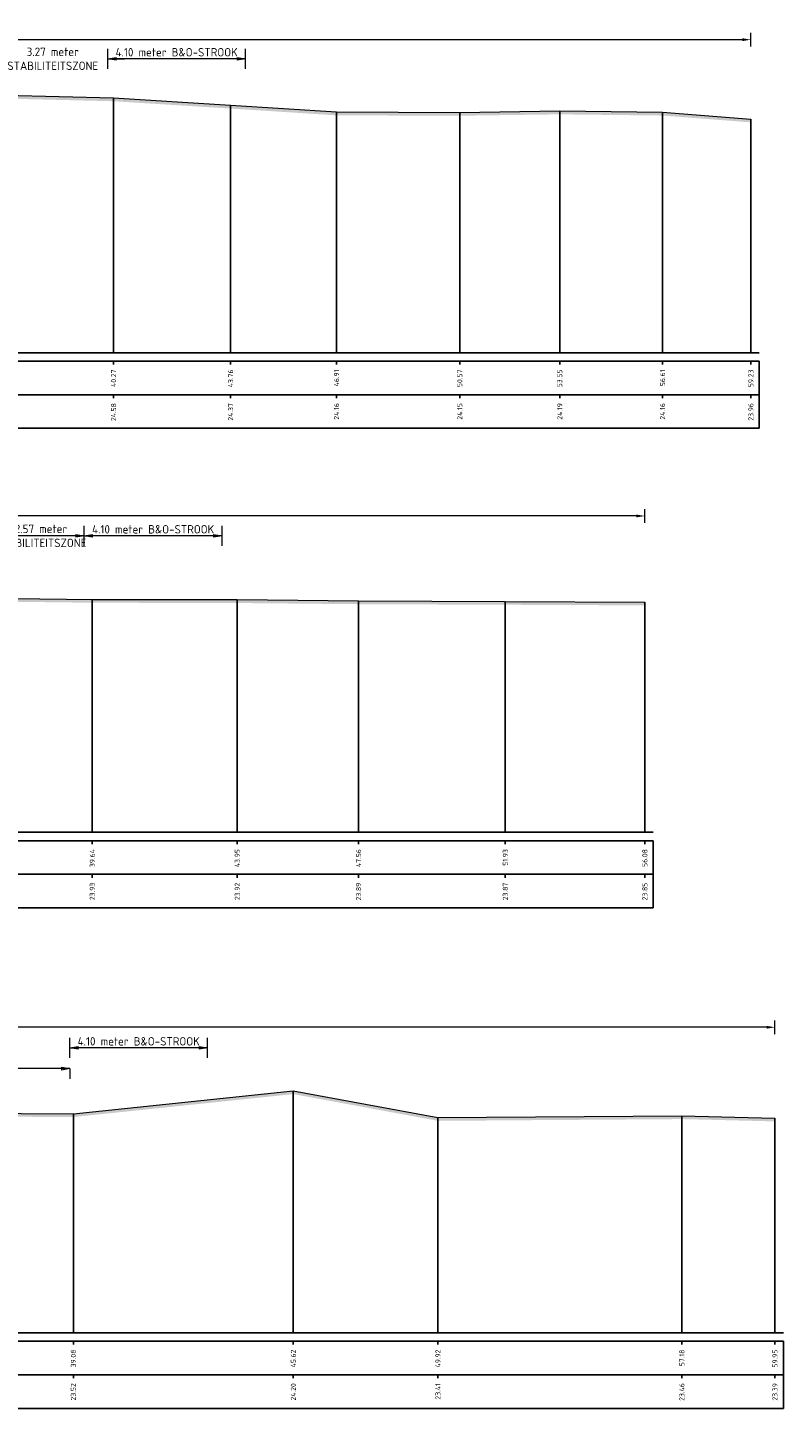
# Model space of a CAD drawing. Header units: metres. Extents: x 184077 to 190380, y 346696 to 349666.
# Tile 258 of 258: x 190162 to 190184, y 349267 to 349308. Entities that reach past the tile are written whole.
import ezdxf
from ezdxf.enums import TextEntityAlignment as Align

# ---------------------------------------------------------------- set-up
doc = ezdxf.new("R2010")
doc.units = ezdxf.units.M
doc.header["$PDMODE"] = 35
doc.header["$PDSIZE"] = 0.075
for name, color, linetype, lineweight in [('profiel', 8, 'Continuous', 0), ('X-ME-AL-PROFIEL_HUIDIG MAAIVELD-GD', 252, 'Continuous', 0), ('X-XX-AL-DETAIL1-M', 7, 'Continuous', 18), ('X01-XX-AL-M', 7, 'Continuous', 18)]:
    doc.layers.add(name, color=color, linetype=linetype, lineweight=lineweight)
doc.layers.add('X-ME-AL-PROFIELRASTER-S', color=7, linetype='Continuous')
doc.styles.add('NLCS-ISO-ANNOTATIVE-T18', font='NLCS-ISO.ttf', dxfattribs={"height": 1.8})
doc.styles.add('NLCS-ISO-M100-T25', font='NLCS-ISO.ttf', dxfattribs={"height": 0.25})
doc.dimstyles.new('NLCS-M100-T25-PIJL_L2_H1', dxfattribs={"dimscale": 0.1, "dimtxt": 2.5, "dimasz": 2.5, "dimexe": 2, "dimexo": 2, "dimgap": 0.7, "dimtad": 1, "dimzin": 0, "dimdsep": 46, "dimtxsty": 'NLCS-ISO-M100-T25', "dimcen": 0, "dimdle": 2, "dimclrd": 256, "dimclre": 256, "dimclrt": 256, "dimadec": 1, "dimazin": 0, "dimtfac": 1, "dimtdec": 3, "dimtofl": 0, "dimtmove": 0, "dimatfit": 3, "dimfxl": 2, "dimfxlon": 1, "dimtfillclr": 256, "dimtolj": 1, "dimtzin": 0, "dimlwd": -1, "dimlwe": -1, "dimarcsym": 0})
doc.dimstyles.new('NLCS-M100-T25-PIJL_L3_H2', dxfattribs={"dimscale": 0.1, "dimtxt": 2.5, "dimasz": 2.5, "dimexe": 2, "dimexo": 2, "dimgap": 0.7, "dimtad": 1, "dimdec": 3, "dimzin": 0, "dimdsep": 46, "dimtxsty": 'NLCS-ISO-M100-T25', "dimcen": 0, "dimdle": 2, "dimclrd": 256, "dimclre": 256, "dimclrt": 256, "dimazin": 0, "dimtfac": 1, "dimtdec": 3, "dimtofl": 0, "dimtmove": 0, "dimatfit": 3, "dimfxl": 2, "dimfxlon": 1, "dimtfillclr": 256, "dimtolj": 1, "dimtzin": 0, "dimlwd": -1, "dimlwe": -1, "dimarcsym": 0})

# ---------------------------------------------------------------- blocks, each defined once
blk = doc.blocks.new('SAL-PROFIELRASTER_BALK_EIND1-D')
at = {"color": 0, "linetype": 'ByBlock', "lineweight": -2}
blk.add_line((1, -12.5), (1, -2.5), dxfattribs=at)
at = {"color": 0, "linetype": 'ByBlock', "lineweight": -2, "flags": 128}
for points in [[(0, 0), (1, 0)], [(0, -2.5), (1, -2.5)], [(0, -12.5), (1, -12.5)]]:
    blk.add_lwpolyline(points, dxfattribs=at)
blk = doc.blocks.new('SAL-PROFIELRASTER_BALK_EIND2-D')
at = {"color": 0, "linetype": 'ByBlock', "lineweight": -2}
for p, q in [((1, -2.5), (1, -12.5)), ((1, -12.5), (0, -12.5))]:
    blk.add_line(p, q, dxfattribs=at)
blk = doc.blocks.new('SAL-PROFIELRASTER_BALK_DATA-D')
at = {"color": 0, "linetype": 'ByBlock', "lineweight": -2}
blk.add_lwpolyline([(0, -3.5), (0, -2.5)], dxfattribs=at)
at = {"color": 0, "linetype": 'ByBlock', "lineweight": -2, "style": 'NLCS-ISO-ANNOTATIVE-T18'}
blk.add_attdef('GETAL', text='', height=1.5, rotation=90, dxfattribs=at).set_placement((0.75, -5), align=Align.RIGHT)
blk = doc.blocks.new('SAL-PROFIELRASTER_AANHAAL-D')
at = {"color": 9, "linetype": 'ByBlock', "lineweight": -2, "flags": 128}
blk.add_lwpolyline([(0, 1), (0, 0)], dxfattribs=at)
blk = doc.blocks.new('*D11')
at = {"layer": 'Defpoints', "color": 0, "transparency": 16777216}
for p in [(190130.312, 349308.054), (190130.312, 349298.738), (190183.358, 349298.738)]:
    blk.add_point(p, dxfattribs=at)
at = {"layer": 'X-XX-AL-DETAIL1-M', "transparency": 16777216}
for p, q in [((190130.312, 349307.854), (190130.312, 349308.254)), ((190183.108, 349308.054), (190130.562, 349308.054)), ((190183.358, 349307.854), (190183.358, 349308.254))]:
    blk.add_line(p, q, dxfattribs=at)
for points in [[(190130.562, 349308.096), (190130.562, 349308.012), (190130.312, 349308.054)], [(190183.108, 349308.096), (190183.108, 349308.012), (190183.358, 349308.054)]]:
    blk.add_solid(points, dxfattribs=at)
at = {"layer": 'X-XX-AL-DETAIL1-M', "color": 10, "transparency": 16777216, "insert": (190156.835, 349308.249), "char_height": 0.25, "attachment_point": 5, "style": 'NLCS-ISO-M100-T25'}
blk.add_mtext('\\A1;Gras', dxfattribs=at)
blk = doc.blocks.new('*D13')
at = {"layer": 'Defpoints', "color": 0, "transparency": 16777216}
for p in [(190131.358, 349293.88), (190131.358, 349284.465), (190180.205, 349284.465)]:
    blk.add_point(p, dxfattribs=at)
at = {"layer": 'X-XX-AL-DETAIL1-M', "transparency": 16777216}
for p, q in [((190131.358, 349293.68), (190131.358, 349294.08)), ((190180.205, 349293.68), (190180.205, 349294.08)), ((190179.955, 349293.88), (190131.608, 349293.88))]:
    blk.add_line(p, q, dxfattribs=at)
for points in [[(190131.608, 349293.921), (190131.608, 349293.838), (190131.358, 349293.88)], [(190179.955, 349293.921), (190179.955, 349293.838), (190180.205, 349293.88)]]:
    blk.add_solid(points, dxfattribs=at)
at = {"layer": 'X-XX-AL-DETAIL1-M', "color": 10, "transparency": 16777216, "insert": (190155.781, 349294.075), "char_height": 0.25, "attachment_point": 5, "style": 'NLCS-ISO-M100-T25'}
blk.add_mtext('\\A1;Gras', dxfattribs=at)
blk = doc.blocks.new('*D15')
at = {"layer": 'Defpoints', "color": 0, "transparency": 16777216}
for p in [(190131.105, 349278.663), (190131.105, 349269.572), (190184.075, 349269.572)]:
    blk.add_point(p, dxfattribs=at)
at = {"layer": 'X-XX-AL-DETAIL1-M', "transparency": 16777216}
for p, q in [((190131.105, 349278.463), (190131.105, 349278.863)), ((190184.075, 349278.463), (190184.075, 349278.863)), ((190183.825, 349278.663), (190131.355, 349278.663))]:
    blk.add_line(p, q, dxfattribs=at)
for points in [[(190131.355, 349278.705), (190131.355, 349278.621), (190131.105, 349278.663)], [(190183.825, 349278.705), (190183.825, 349278.621), (190184.075, 349278.663)]]:
    blk.add_solid(points, dxfattribs=at)
at = {"layer": 'X-XX-AL-DETAIL1-M', "color": 10, "transparency": 16777216, "insert": (190157.59, 349278.858), "char_height": 0.25, "attachment_point": 5, "style": 'NLCS-ISO-M100-T25'}
blk.add_mtext('\\A1;Gras', dxfattribs=at)
blk = doc.blocks.new('_Closed')
at = {"color": 0, "linetype": 'ByBlock', "lineweight": -2}
for p, q in [((-1, 0.17), (0, 0)), ((-1, 0.17), (-1, -0.17)), ((0, 0), (-1, -0.17)), ((0, 0), (-1, 0))]:
    blk.add_line(p, q, dxfattribs=at)
blk = doc.blocks.new('*D81')
at = {"layer": 'Defpoints', "color": 0, "transparency": 16777216}
for p in [(190164.224, 349307.485), (190168.324, 349303.007), (190164.224, 349302.929)]:
    blk.add_point(p, dxfattribs=at)
at = {"layer": 'X01-XX-AL-M', "color": 11, "transparency": 16777216}
for p, q in [((190164.224, 349307.185), (190164.224, 349307.785)), ((190168.074, 349307.485), (190164.474, 349307.485)), ((190168.324, 349307.185), (190168.324, 349307.785))]:
    blk.add_line(p, q, dxfattribs=at)
at = {"layer": 'X01-XX-AL-M', "color": 11, "transparency": 16777216, "xscale": 0.25, "yscale": 0.25, "zscale": 0.25, "rotation": 180}
blk.add_blockref('_Closed', (190164.224, 349307.485), dxfattribs=at)
at = {"layer": 'X01-XX-AL-M', "color": 11, "transparency": 16777216, "xscale": 0.25, "yscale": 0.25, "zscale": 0.25}
blk.add_blockref('_Closed', (190168.324, 349307.485), dxfattribs=at)
at = {"layer": 'X01-XX-AL-M', "color": 11, "transparency": 16777216, "insert": (190166.274, 349307.68), "char_height": 0.25, "attachment_point": 5, "style": 'NLCS-ISO-M100-T25'}
blk.add_mtext('\\A1;4.10 meter B&O-STROOK', dxfattribs=at)
blk = doc.blocks.new('*D83')
at = {"layer": 'Defpoints', "color": 0, "transparency": 16777216}
for p in [(190160.954, 349307.485), (190160.954, 349307.126), (190164.224, 349307.126)]:
    blk.add_point(p, dxfattribs=at)
at = {"layer": 'X01-XX-AL-M', "color": 11, "transparency": 16777216}
for p, q in [((190160.704, 349307.485), (190160.454, 349307.485)), ((190160.954, 349307.326), (190160.954, 349307.785)), ((190164.224, 349307.326), (190164.224, 349307.785)), ((190164.474, 349307.485), (190164.724, 349307.485))]:
    blk.add_line(p, q, dxfattribs=at)
at = {"layer": 'X01-XX-AL-M', "color": 11, "transparency": 16777216, "xscale": 0.25, "yscale": 0.25, "zscale": 0.25}
blk.add_blockref('_Closed', (190160.954, 349307.485), dxfattribs=at)
at = {"layer": 'X01-XX-AL-M', "color": 11, "transparency": 16777216, "xscale": 0.25, "yscale": 0.25, "zscale": 0.25, "rotation": 180}
blk.add_blockref('_Closed', (190164.224, 349307.485), dxfattribs=at)
at = {"layer": 'X01-XX-AL-M', "color": 11, "transparency": 16777216, "insert": (190162.589, 349307.485), "char_height": 0.25, "attachment_point": 5, "style": 'NLCS-ISO-M100-T25'}
blk.add_mtext('\\A1;3.27 meter\\PSTABILITEITSZONE', dxfattribs=at)
blk = doc.blocks.new('*D92')
at = {"layer": 'Defpoints', "color": 0, "transparency": 16777216}
for p in [(190163.525, 349293.287), (190163.525, 349288.618), (190167.625, 349288.695)]:
    blk.add_point(p, dxfattribs=at)
at = {"layer": 'X01-XX-AL-M', "color": 11, "transparency": 16777216}
for p, q in [((190163.525, 349292.987), (190163.525, 349293.587)), ((190167.625, 349292.987), (190167.625, 349293.587)), ((190167.375, 349293.287), (190163.775, 349293.287))]:
    blk.add_line(p, q, dxfattribs=at)
at = {"layer": 'X01-XX-AL-M', "color": 11, "transparency": 16777216, "xscale": 0.25, "yscale": 0.25, "zscale": 0.25, "rotation": 180}
blk.add_blockref('_Closed', (190163.525, 349293.287), dxfattribs=at)
at = {"layer": 'X01-XX-AL-M', "color": 11, "transparency": 16777216, "xscale": 0.25, "yscale": 0.25, "zscale": 0.25}
blk.add_blockref('_Closed', (190167.625, 349293.287), dxfattribs=at)
at = {"layer": 'X01-XX-AL-M', "color": 11, "transparency": 16777216, "insert": (190165.575, 349293.483), "char_height": 0.25, "attachment_point": 5, "style": 'NLCS-ISO-M100-T25'}
blk.add_mtext('\\A1;4.10 meter B&O-STROOK', dxfattribs=at)
blk = doc.blocks.new('*D93')
at = {"layer": 'Defpoints', "color": 0, "transparency": 16777216}
for p in [(190160.954, 349293.287), (190160.954, 349292.814), (190163.525, 349292.814)]:
    blk.add_point(p, dxfattribs=at)
at = {"layer": 'X01-XX-AL-M', "color": 11, "transparency": 16777216}
for p, q in [((190160.954, 349293.014), (190160.954, 349293.587)), ((190163.525, 349293.014), (190163.525, 349293.587)), ((190163.275, 349293.287), (190161.204, 349293.287))]:
    blk.add_line(p, q, dxfattribs=at)
at = {"layer": 'X01-XX-AL-M', "color": 11, "transparency": 16777216, "xscale": 0.25, "yscale": 0.25, "zscale": 0.25, "rotation": 180}
blk.add_blockref('_Closed', (190160.954, 349293.287), dxfattribs=at)
at = {"layer": 'X01-XX-AL-M', "color": 11, "transparency": 16777216, "xscale": 0.25, "yscale": 0.25, "zscale": 0.25}
blk.add_blockref('_Closed', (190163.525, 349293.287), dxfattribs=at)
at = {"layer": 'X01-XX-AL-M', "color": 11, "transparency": 16777216, "insert": (190162.239, 349293.287), "char_height": 0.25, "attachment_point": 5, "style": 'NLCS-ISO-M100-T25'}
blk.add_mtext('\\A1;2.57 meter\\PSTABILITEITSZONE', dxfattribs=at)
blk = doc.blocks.new('*D94')
at = {"layer": 'Defpoints', "color": 0, "transparency": 16777216}
for p in [(190163.096, 349278.05), (190163.096, 349273.38), (190167.196, 349273.458)]:
    blk.add_point(p, dxfattribs=at)
at = {"layer": 'X01-XX-AL-M', "color": 11, "transparency": 16777216}
for p, q in [((190163.096, 349277.75), (190163.096, 349278.35)), ((190167.196, 349277.75), (190167.196, 349278.35)), ((190166.946, 349278.05), (190163.346, 349278.05))]:
    blk.add_line(p, q, dxfattribs=at)
at = {"layer": 'X01-XX-AL-M', "color": 11, "transparency": 16777216, "xscale": 0.25, "yscale": 0.25, "zscale": 0.25, "rotation": 180}
blk.add_blockref('_Closed', (190163.096, 349278.05), dxfattribs=at)
at = {"layer": 'X01-XX-AL-M', "color": 11, "transparency": 16777216, "xscale": 0.25, "yscale": 0.25, "zscale": 0.25}
blk.add_blockref('_Closed', (190167.196, 349278.05), dxfattribs=at)
at = {"layer": 'X01-XX-AL-M', "color": 11, "transparency": 16777216, "insert": (190165.146, 349278.245), "char_height": 0.25, "attachment_point": 5, "style": 'NLCS-ISO-M100-T25'}
blk.add_mtext('\\A1;4.10 meter B&O-STROOK', dxfattribs=at)
blk = doc.blocks.new('*D95')
at = {"layer": 'Defpoints', "color": 0, "transparency": 16777216}
for p in [(190161.02, 349277.577), (190163.096, 349277.577), (190161.02, 349277.432)]:
    blk.add_point(p, dxfattribs=at)
at = {"layer": 'X01-XX-AL-M', "color": 11, "transparency": 16777216}
for p, q in [((190161.02, 349277.432), (190160.641, 349277.432)), ((190161.02, 349277.432), (190161.02, 349277.132)), ((190162.846, 349277.432), (190161.27, 349277.432)), ((190163.096, 349277.432), (190163.096, 349277.132))]:
    blk.add_line(p, q, dxfattribs=at)
at = {"layer": 'X01-XX-AL-M', "color": 11, "transparency": 16777216, "xscale": 0.25, "yscale": 0.25, "zscale": 0.25, "rotation": 180}
blk.add_blockref('_Closed', (190161.02, 349277.432), dxfattribs=at)
at = {"layer": 'X01-XX-AL-M', "color": 11, "transparency": 16777216, "xscale": 0.25, "yscale": 0.25, "zscale": 0.25}
blk.add_blockref('_Closed', (190163.096, 349277.432), dxfattribs=at)
at = {"layer": 'X01-XX-AL-M', "color": 11, "transparency": 16777216, "insert": (190159.208, 349277.432), "char_height": 0.25, "width": 0.62917, "attachment_point": 5, "style": 'NLCS-ISO-M100-T25'}
blk.add_mtext('\\A1;2.08 meter\\PSTABILITEITSZONE', dxfattribs=at)

msp = doc.modelspace()

# ---------------------------------------------------------------- hatches: boundary and pattern name
at = {"layer": 'X-ME-AL-PROFIEL_HUIDIG MAAIVELD-GD'}
h = msp.add_hatch(dxfattribs=at)
h.set_pattern_fill('AGR-MAAIVELD', color=256, scale=0.05, pattern_type=2)
h.set_pattern_definition([(45, (0, 0), (-0.25000007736, 0.25000007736), []), (45, (-0.0357, 0.0357), (0, 0.50000015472), [0.3535535, -0.3535535]), (45, (-0.07143, 0.07143), (0, 0.50000015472), [0.3535535, -0.3535535]), (45, (-0.10764, 0.10764), (0, 0.50000015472), [0.3535535, -0.3535535]), (45, (-0.14286, 0.14286), (0, 0.50000015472), [0.3535535, -0.3535535]), (45, (-0.17857, 0.17857), (0, 0.50000015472), [0.3535535, -0.3535535]), (45, (-0.2143, 0.2143), (0, 0.50000015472), [0.3535535, -0.3535535]), (315, (0, 0), (0.25000007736, 0.25000007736), []), (315, (0.0357, 0.0357), (0.50000015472, -1e-16), [0.3535535, -0.3535535]), (315, (0.07143, 0.07143), (0.50000015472, -1e-16), [0.3535535, -0.3535535]), (315, (0.10764, 0.10764), (0.50000015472, -1e-16), [0.3535535, -0.3535535]), (315, (0.14286, 0.14286), (0.50000015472, -1e-16), [0.3535535, -0.3535535]), (315, (0.17857, 0.17857), (0.50000015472, -1e-16), [0.3535535, -0.3535535]), (315, (0.2143, 0.2143), (0.50000015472, -1e-16), [0.3535535, -0.3535535])])
h.paths.add_polyline_path([(190183.3583, 349305.6931), (190180.7325, 349305.8961), (190177.6724, 349305.9321), (190174.6977, 349305.8911), (190171.0305, 349305.9021), (190167.8807, 349306.1041), (190164.3988, 349306.3221), (190161.1597, 349306.4011), (190157.4142, 349306.3321), (190155.5248, 349306.7421), (190153.3004, 349306.8791), (190151.1502, 349306.8571), (190148.7623, 349306.7731), (190146.6599, 349306.7571), (190144.6328, 349306.6111), (190142.4251, 349306.5451), (190140.359, 349306.3861), (190138.8586, 349306.2221), (190137.4906, 349305.9631), (190135.4386, 349305.0921), (190133.8883, 349304.4061), (190132.6841, 349303.8871), (190131.2329, 349303.1681), (190130.3117, 349302.9061), (190129.7673, 349302.5601), (190128.3109, 349302.4011), (190126.7535, 349302.2091), (190125.5834, 349301.9571), (190124.5646, 349301.5811), (190124.1252, 349301.4811), (190124.1252, 349301.3811), (190124.5646, 349301.4811), (190125.5834, 349301.8571), (190126.7535, 349302.1091), (190128.3109, 349302.3011), (190129.7673, 349302.4601), (190130.3117, 349302.8061), (190131.2329, 349303.0681), (190132.6841, 349303.7871), (190133.8883, 349304.3061), (190135.4386, 349304.9921), (190137.4906, 349305.8631), (190138.8586, 349306.1221), (190140.359, 349306.2861), (190142.4251, 349306.4451), (190144.6328, 349306.5111), (190146.6599, 349306.6571), (190148.7623, 349306.6731), (190151.1502, 349306.7571), (190153.3004, 349306.7791), (190155.5248, 349306.6421), (190157.4142, 349306.2321), (190161.1597, 349306.3011), (190164.3988, 349306.2221), (190167.8807, 349306.0041), (190171.0305, 349305.8021), (190174.6977, 349305.7911), (190177.6724, 349305.8321), (190180.7325, 349305.7961), (190183.3583, 349305.5931)])
h = msp.add_hatch(dxfattribs=at)
h.set_pattern_fill('AGR-MAAIVELD', color=256, scale=0.05, pattern_type=2)
h.set_pattern_definition([(45, (0, 2.05635), (-0.25000007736, 0.25000007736), []), (45, (-0.0357, 2.09207), (0, 0.50000015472), [0.3535535, -0.3535535]), (45, (-0.07143, 2.12778), (0, 0.50000015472), [0.3535535, -0.3535535]), (45, (-0.10764, 2.164), (0, 0.50000015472), [0.3535535, -0.3535535]), (45, (-0.14286, 2.1992), (0, 0.50000015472), [0.3535535, -0.3535535]), (45, (-0.17857, 2.23492), (0, 0.50000015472), [0.3535535, -0.3535535]), (45, (-0.2143, 2.27064), (0, 0.50000015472), [0.3535535, -0.3535535]), (315, (0, 2.05635), (0.25000007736, 0.25000007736), []), (315, (0.0357, 2.09207), (0.50000015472, -1e-16), [0.3535535, -0.3535535]), (315, (0.07143, 2.12778), (0.50000015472, -1e-16), [0.3535535, -0.3535535]), (315, (0.10764, 2.164), (0.50000015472, -1e-16), [0.3535535, -0.3535535]), (315, (0.14286, 2.1992), (0.50000015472, -1e-16), [0.3535535, -0.3535535]), (315, (0.17857, 2.23492), (0.50000015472, -1e-16), [0.3535535, -0.3535535]), (315, (0.2143, 2.27064), (0.50000015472, -1e-16), [0.3535535, -0.3535535])])
h.paths.add_polyline_path([(190180.2047, 349291.3194), (190180.2047, 349291.2194), (190176.0528, 349291.2374), (190171.6863, 349291.2544), (190168.0777, 349291.2894), (190163.7639, 349291.2974), (190158.3213, 349291.3644), (190153.2817, 349291.4094), (190148.1388, 349291.4784), (190144.9036, 349291.8524), (190143.6997, 349292.0114), (190143.1861, 349292.0664), (190142.1515, 349291.9864), (190140.0687, 349291.9434), (190138.6822, 349292.0544), (190137.5287, 349291.9724), (190136.1054, 349291.2724), (190134.5043, 349290.6784), (190133.8234, 349290.2914), (190132.8707, 349290.0054), (190132.4057, 349289.4964), (190131.3577, 349288.8764), (190130.7928, 349288.6284), (190130.2832, 349288.5144), (190129.063, 349288.1594), (190127.0717, 349287.8894), (190125.4517, 349287.6434), (190124.1252, 349287.0474), (190124.1252, 349287.1474), (190125.4517, 349287.7434), (190127.0717, 349287.9894), (190129.063, 349288.2594), (190130.2832, 349288.6144), (190130.7928, 349288.7284), (190131.3577, 349288.9764), (190132.4057, 349289.5964), (190132.8707, 349290.1054), (190133.8234, 349290.3914), (190134.5043, 349290.7784), (190136.1054, 349291.3724), (190137.5287, 349292.0724), (190138.6822, 349292.1544), (190140.0687, 349292.0434), (190142.1515, 349292.0864), (190143.1861, 349292.1664), (190143.6997, 349292.1114), (190144.9036, 349291.9524), (190148.1388, 349291.5784), (190153.2817, 349291.5094), (190158.3213, 349291.4644), (190163.7639, 349291.3974), (190168.0777, 349291.3894), (190171.6863, 349291.3544), (190176.0528, 349291.3374)])
h = msp.add_hatch(dxfattribs=at)
h.set_pattern_fill('AGR-MAAIVELD', color=256, scale=0.05, pattern_type=2)
h.set_pattern_definition([(45, (0, 4.84713), (-0.25000007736, 0.25000007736), []), (45, (-0.0357, 4.88285), (0, 0.50000015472), [0.3535535, -0.3535535]), (45, (-0.07143, 4.91856), (0, 0.50000015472), [0.3535535, -0.3535535]), (45, (-0.10764, 4.95477), (0, 0.50000015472), [0.3535535, -0.3535535]), (45, (-0.14286, 4.99), (0, 0.50000015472), [0.3535535, -0.3535535]), (45, (-0.17857, 5.0257), (0, 0.50000015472), [0.3535535, -0.3535535]), (45, (-0.2143, 5.0614), (0, 0.50000015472), [0.3535535, -0.3535535]), (315, (0, 4.84713), (0.25000007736, 0.25000007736), []), (315, (0.0357, 4.88285), (0.50000015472, -1e-16), [0.3535535, -0.3535535]), (315, (0.07143, 4.91856), (0.50000015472, -1e-16), [0.3535535, -0.3535535]), (315, (0.10764, 4.95477), (0.50000015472, -1e-16), [0.3535535, -0.3535535]), (315, (0.14286, 4.99), (0.50000015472, -1e-16), [0.3535535, -0.3535535]), (315, (0.17857, 5.0257), (0.50000015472, -1e-16), [0.3535535, -0.3535535]), (315, (0.2143, 5.0614), (0.50000015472, -1e-16), [0.3535535, -0.3535535])])
h.paths.add_polyline_path([(190184.0753, 349275.9631), (190181.3055, 349276.0311), (190174.0479, 349275.9791), (190169.746, 349276.7751), (190163.2012, 349276.0921), (190160.0775, 349276.1081), (190156.7051, 349276.2541), (190153.3108, 349276.2571), (190150.2746, 349276.5561), (190147.754, 349276.9421), (190145.7925, 349277.1781), (190143.2755, 349277.2091), (190140.3197, 349277.1461), (190137.9672, 349277.1831), (190136.086, 349276.4611), (190134.2377, 349275.6281), (190132.6308, 349274.8091), (190131.1055, 349274.0411), (190130.5725, 349273.8101), (190130.0245, 349273.6881), (190128.9182, 349273.3811), (190126.37, 349273.1221), (190124.8906, 349272.7221), (190124.1252, 349272.2211), (190124.1252, 349272.1211), (190124.8906, 349272.6221), (190126.37, 349273.0221), (190128.9182, 349273.2811), (190130.0245, 349273.5881), (190130.5725, 349273.7101), (190131.1055, 349273.9411), (190132.6308, 349274.7091), (190134.2377, 349275.5281), (190136.086, 349276.3611), (190137.9672, 349277.0831), (190140.3197, 349277.0461), (190143.2755, 349277.1091), (190145.7925, 349277.0781), (190147.754, 349276.8421), (190150.2746, 349276.4561), (190153.3108, 349276.1571), (190156.7051, 349276.1541), (190160.0775, 349276.0081), (190163.2012, 349275.9921), (190169.746, 349276.6751), (190174.0479, 349275.8791), (190181.3055, 349275.9311), (190184.0753, 349275.8631)])

# ---------------------------------------------------------------- linework, layer by layer
at = {"layer": 'profiel', "linetype": 'Continuous', "lineweight": 0}
for points in [[(190161.1597, 349306.4011), (190164.3988, 349306.3221), (190167.8807, 349306.1041), (190171.0305, 349305.9021), (190174.6977, 349305.8911), (190177.6724, 349305.9321), (190180.7325, 349305.8961), (190183.3583, 349305.6931)], [(190158.3213, 349291.4644), (190163.7639, 349291.3974), (190168.0777, 349291.3894), (190171.6863, 349291.3544), (190176.0528, 349291.3374), (190180.2047, 349291.3194)], [(190124.1252, 349272.2211), (190124.8906, 349272.7221), (190126.37, 349273.1221), (190128.9182, 349273.3811), (190130.0245, 349273.6881), (190130.5725, 349273.8101), (190131.1055, 349274.0411), (190132.6308, 349274.8091), (190134.2377, 349275.6281), (190136.086, 349276.4611), (190137.9672, 349277.1831), (190140.3197, 349277.1461), (190143.2755, 349277.2091), (190145.7925, 349277.1781), (190147.754, 349276.9421), (190150.2746, 349276.5561), (190153.3108, 349276.2571), (190156.7051, 349276.2541), (190160.0775, 349276.1081), (190163.2012, 349276.0921), (190169.746, 349276.7751), (190174.0479, 349275.9791), (190181.3055, 349276.0311), (190184.0753, 349275.9631)]]:
    msp.add_lwpolyline(points, dxfattribs=at)

# ---------------------------------------------------------------- block references
at = {"layer": 'X-ME-AL-PROFIELRASTER-S'}
for p, yscale in [((190164.3988, 349298.7381), 7.584), ((190167.8807, 349298.7381), 7.366), ((190171.0305, 349298.7381), 7.164000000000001), ((190174.6977, 349298.7381), 7.152999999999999), ((190177.6724, 349298.7381), 7.193999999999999), ((190180.7325, 349298.7381), 7.158000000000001), ((190183.3583, 349298.7381), 6.954999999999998), ((190163.7639, 349284.4654), 6.931999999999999), ((190168.0777, 349284.4654), 6.923999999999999), ((190171.6863, 349284.4654), 6.888999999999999), ((190176.0528, 349284.4654), 6.872), ((190180.2047, 349284.4654), 6.853999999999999), ((190169.746, 349269.5721), 7.202999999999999), ((190163.2012, 349269.5721), 6.52), ((190174.0479, 349269.5721), 6.407), ((190181.3055, 349269.5721), 6.459), ((190184.0753, 349269.5721), 6.390999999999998)]:
    msp.add_blockref('SAL-PROFIELRASTER_AANHAAL-D', p, dxfattribs=dict(at, yscale=yscale))
at = {"layer": 'X-ME-AL-PROFIELRASTER-S', "yscale": 0.1}
for name, p, xscale, zscale in [('SAL-PROFIELRASTER_BALK_EIND1-D', (190124.1252, 349298.7381), 59.48308441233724, 59.48308441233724), ('SAL-PROFIELRASTER_BALK_EIND2-D', (190124.1252, 349297.7381), 59.48308441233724, 59.48308441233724), ('SAL-PROFIELRASTER_BALK_EIND1-D', (190124.1252, 349284.4654), 56.32954693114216, 56.32954693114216), ('SAL-PROFIELRASTER_BALK_EIND2-D', (190124.1252, 349283.4654), 56.32954693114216, 56.32954693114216), ('SAL-PROFIELRASTER_BALK_EIND1-D', (190124.1252, 349269.5721), 60.20014345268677, 60.20014345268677), ('SAL-PROFIELRASTER_BALK_EIND2-D', (190124.1252, 349268.5721), 60.20014345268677, 60.20014345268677)]:
    msp.add_blockref(name, p, dxfattribs=dict(at, xscale=xscale, zscale=zscale))
at = {"layer": 'X-ME-AL-PROFIELRASTER-S', "xscale": 0.1, "yscale": 0.1, "zscale": 0.1}
for p, values in [((190164.3988, 349298.7381), {'GETAL': '40.27'}), ((190167.8807, 349298.7381), {'GETAL': '43.76'}), ((190171.0305, 349298.7381), {'GETAL': '46.91'}), ((190174.6977, 349298.7381), {'GETAL': '50.57'}), ((190177.6724, 349298.7381), {'GETAL': '53.55'}), ((190180.7325, 349298.7381), {'GETAL': '56.61'}), ((190183.3583, 349298.7381), {'GETAL': '59.23'}), ((190164.3988, 349297.7381), {'GETAL': '24.58'}), ((190167.8807, 349297.7381), {'GETAL': '24.37'}), ((190171.0305, 349297.7381), {'GETAL': '24.16'}), ((190174.6977, 349297.7381), {'GETAL': '24.15'}), ((190177.6724, 349297.7381), {'GETAL': '24.19'}), ((190180.7325, 349297.7381), {'GETAL': '24.16'}), ((190183.3583, 349297.7381), {'GETAL': '23.96'}), ((190163.7639, 349284.4654), {'GETAL': '39.64'}), ((190168.0777, 349284.4654), {'GETAL': '43.95'}), ((190171.6863, 349284.4654), {'GETAL': '47.56'}), ((190176.0528, 349284.4654), {'GETAL': '51.93'}), ((190180.2047, 349284.4654), {'GETAL': '56.08'}), ((190163.7639, 349283.4654), {'GETAL': '23.93'}), ((190168.0777, 349283.4654), {'GETAL': '23.92'}), ((190171.6863, 349283.4654), {'GETAL': '23.89'}), ((190176.0528, 349283.4654), {'GETAL': '23.87'}), ((190180.2047, 349283.4654), {'GETAL': '23.85'}), ((190163.2012, 349269.5721), {'GETAL': '39.08'}), ((190169.746, 349269.5721), {'GETAL': '45.62'}), ((190174.0479, 349269.5721), {'GETAL': '49.92'}), ((190181.3055, 349269.5721), {'GETAL': '57.18'}), ((190184.0753, 349269.5721), {'GETAL': '59.95'}), ((190163.2012, 349268.5721), {'GETAL': '23.52'}), ((190169.746, 349268.5721), {'GETAL': '24.20'}), ((190174.0479, 349268.5721), {'GETAL': '23.41'}), ((190181.3055, 349268.5721), {'GETAL': '23.46'}), ((190184.0753, 349268.5721), {'GETAL': '23.39'})]:
    msp.add_blockref('SAL-PROFIELRASTER_BALK_DATA-D', p, dxfattribs=at).add_auto_attribs(values)

# ---------------------------------------------------------------- dimensions: what is measured, and where the dimension line sits
at = {"layer": 'X-XX-AL-DETAIL1-M'}
for base, p1, p2, picture, middle in [((190130.3117, 349308.0539), (190183.3583, 349298.7381), (190130.3117, 349298.7381), '*D11', (190156.835, 349308.0539)), ((190131.3577, 349293.8797), (190180.2047, 349284.4654), (190131.3577, 349284.4654), '*D13', (190155.7812, 349293.8797)), ((190131.1055, 349278.6629), (190184.0753, 349269.5721), (190131.1055, 349269.5721), '*D15', (190157.5904, 349278.6629))]:
    dim = msp.add_linear_dim(base=base, p1=p1, p2=p2, text='Gras', dimstyle='NLCS-M100-T25-PIJL_L3_H2', override={"dimclrt": 10}, dxfattribs=at)
    dim.commit()
    dim.dimension.update_dxf_attribs({"geometry": picture, "text_midpoint": middle, "dimtype": 160})
at = {"layer": 'X01-XX-AL-M', "color": 11}
for base, p1, p2, text, override, picture, middle in [((190160.9538, 349307.4854), (190164.2238, 349307.1258), (190160.9538, 349307.1258), '<> meter\\PSTABILITEITSZONE', {"dimexe": 3, "dimtad": 0, "dimblk1": 'Closed', "dimblk2": 'Closed', "dimsah": 1, "dimclrd": 11, "dimclre": 11, "dimclrt": 11, "dimfxl": 3}, '*D83', (190162.5888, 349307.4854)), ((190164.2238, 349307.4854), (190168.3238, 349303.0068), (190164.2238, 349302.9291), '<> meter B&O-STROOK', {"dimexe": 3, "dimblk1": 'Closed', "dimblk2": 'Closed', "dimsah": 1, "dimclrd": 11, "dimclre": 11, "dimclrt": 11, "dimtmove": 1, "dimfxl": 3}, '*D81', (190166.2738, 349307.6804)), ((190163.5248, 349293.2875), (190167.6248, 349288.6953), (190163.5248, 349288.6176), '<> meter B&O-STROOK', {"dimexe": 3, "dimblk1": 'Closed', "dimblk2": 'Closed', "dimsah": 1, "dimclrd": 11, "dimclre": 11, "dimclrt": 11, "dimtmove": 1, "dimfxl": 3}, '*D92', (190165.5748, 349293.4826)), ((190163.096, 349278.0501), (190167.196, 349273.4579), (190163.096, 349273.3802), '<> meter B&O-STROOK', {"dimexe": 3, "dimblk1": 'Closed', "dimblk2": 'Closed', "dimsah": 1, "dimclrd": 11, "dimclre": 11, "dimclrt": 11, "dimtmove": 1, "dimfxl": 3}, '*D94', (190165.146, 349278.2452))]:
    dim = msp.add_linear_dim(base=base, p1=p1, p2=p2, text=text, dimstyle='NLCS-M100-T25-PIJL_L2_H1', override=override, dxfattribs=at)
    dim.commit()
    dim.dimension.update_dxf_attribs({"geometry": picture, "text_midpoint": middle})
for base, p1, p2, picture, middle in [((190160.9538, 349293.2875), (190163.5248, 349292.8143), (190160.9538, 349292.8143), '*D93', (190162.2393, 349293.2875)), ((190161.02, 349277.4318), (190163.096, 349277.5769), (190161.02, 349277.5769), '*D95', (190159.208, 349277.4318))]:
    dim = msp.add_linear_dim(base=base, p1=p1, p2=p2, text='<> meter\\PSTABILITEITSZONE', dimstyle='NLCS-M100-T25-PIJL_L2_H1', override={"dimexe": 3, "dimtad": 0, "dimblk1": 'Closed', "dimblk2": 'Closed', "dimsah": 1, "dimclrd": 11, "dimclre": 11, "dimclrt": 11, "dimfxl": 3}, dxfattribs=at)
    dim.commit()
    dim.dimension.update_dxf_attribs({"geometry": picture, "text_midpoint": middle, "dimtype": 160})

doc.saveas('drawing.dxf')
